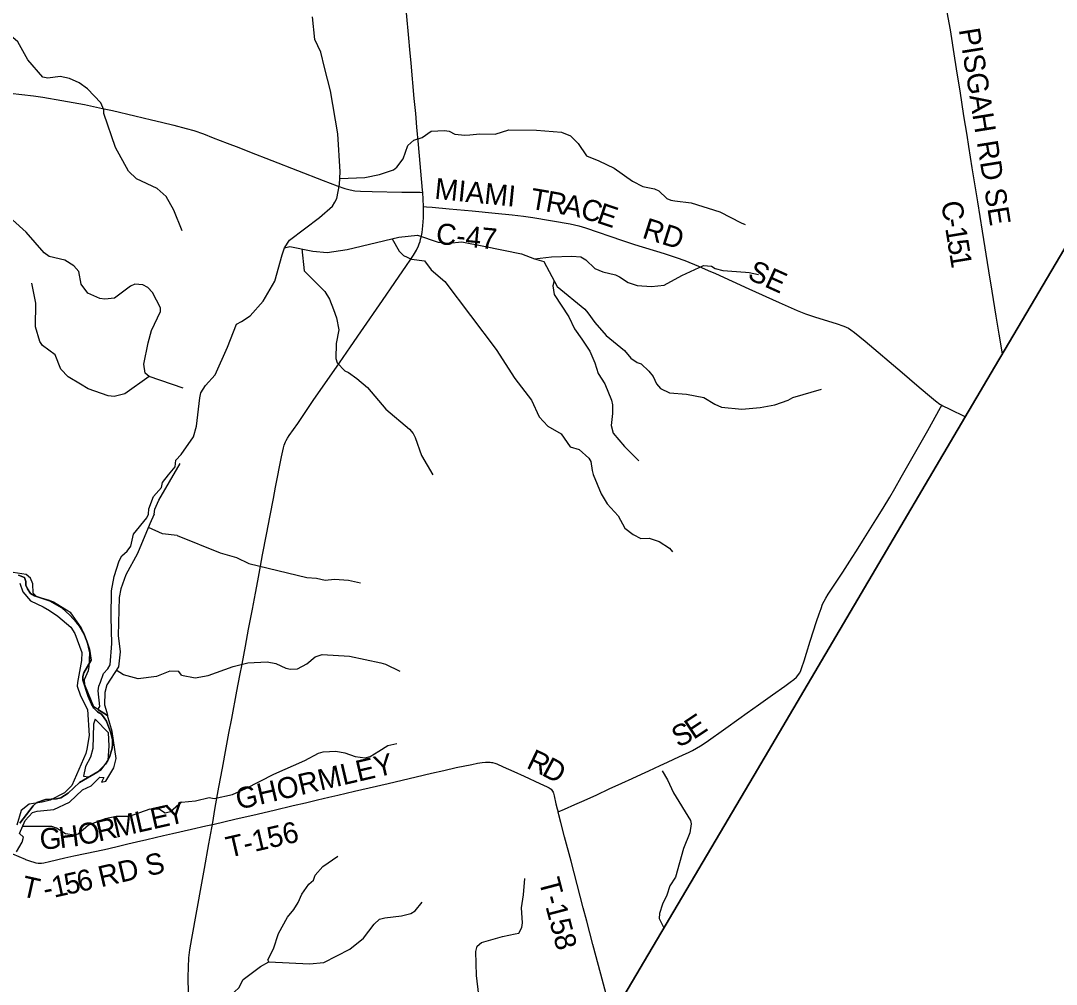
# Model space of a CAD drawing. Extents: x -51392 to 1635000, y 156707 to 696232.
# Drawn here: x 154673 to 169473, y 438581 to 452349 of the extents above; entities that cross this region are included whole.
import ezdxf

# ---------------------------------------------------------------- set-up
doc = ezdxf.new("R2010")
doc.units = 0
for name, color, linetype in [('GM_X_Adjacent_County', 7, 'Continuous'), ('GM_X_County', 7, 'Continuous'), ('GM_X_County_Road', 7, 'Continuous'), ('GM_X_County_Road_Text', 7, 'Continuous'), ('GM_X_Major_River', 7, 'Continuous'), ('GM_X_Minor_River', 7, 'Continuous'), ('GM_X_State_Route', 7, 'Continuous'), ('GM_X_Township', 7, 'Continuous'), ('GM_X_Township_Road', 7, 'Continuous'), ('GM_X_Township_Road_Text', 7, 'Continuous')]:
    doc.layers.add(name, color=color, linetype=linetype)

msp = doc.modelspace()

# ---------------------------------------------------------------- linework, layer by layer
at = {"layer": 'GM_X_Adjacent_County'}
msp.add_lwpolyline([(163108, 438102), (165204, 441649), (168165, 446678), (168653, 447506), (168679, 447550), (171521, 452359), (174363, 457229), (177674, 462830), (180454, 467533)], dxfattribs=at)
at = {"layer": 'GM_X_County'}
msp.add_lwpolyline([(180454, 467533), (177674, 462830), (174363, 457229), (171521, 452359), (168679, 447550), (168653, 447506), (168165, 446678), (165204, 441649), (163108, 438102), (160967, 434456), (157733, 428962), (157643, 428810), (156964, 428817), (155079, 428826), (152105, 428841)], dxfattribs=at)
at = {"layer": 'GM_X_County_Road'}
for points in [[(168705, 447588), (168655, 447869), (168615, 448128), (168557, 448484), (168510, 448774), (168419, 449340), (168350, 449761), (168272, 450246), (168225, 450554), (168199, 450715), (168154, 450990), (168098, 451346), (168062, 451572), (168022, 451815), (167959, 452220), (167929, 452397), (167895, 452591), (167885, 452642)], [(154353, 451332), (154858, 451276), (154988, 451258), (155263, 451210), (155585, 451150), (155841, 451096), (155985, 451065), (156305, 450992), (156544, 450934), (156687, 450899), (156862, 450855), (157037, 450811), (157147, 450779), (157286, 450732), (157423, 450678), (157622, 450601), (157790, 450538), (157943, 450478), (158264, 450353), (158997, 450067), (159196, 449991), (159305, 449954), (159384, 449932), (159449, 449920), (159531, 449914), (159695, 449909), (160121, 449900), (160384, 449898), (160419, 449897)], [(160429, 449694), (160472, 449691), (160553, 449684), (160799, 449663), (161125, 449631), (161452, 449599), (161697, 449575), (161860, 449556), (161990, 449537), (162524, 449445), (162652, 449418), (162747, 449392), (163273, 449208), (163445, 449152), (163869, 449022), (164041, 448968), (164163, 448921), (164360, 448840), (164497, 448782), (164602, 448737), (165080, 448519), (165513, 448322), (165768, 448208), (165890, 448159), (166031, 448113), (166329, 448023), (166438, 447985), (166503, 447957), (166539, 447934), (166591, 447896), (166742, 447769), (167269, 447324), (167482, 447143), (167631, 447015), (167745, 446920), (167810, 446871), (167837, 446854)], [(167837, 446854), (167853, 446845), (167942, 446802), (168176, 446691)]]:
    msp.add_lwpolyline(points, dxfattribs=at)
at = {"layer": 'GM_X_Major_River'}
for points in [[(155915, 442422), (155717, 442545), (155590, 442859), (155586, 442937), (155641, 443063), (155650, 443117), (155660, 443319), (155621, 443478), (155539, 443681), (155388, 443889), (155143, 444043), (155084, 444066), (154906, 444117), (154850, 444170), (154849, 444302), (154812, 444385), (154752, 444434), (154566, 444467)], [(154659, 444312), (154704, 444189), (154813, 444058), (154995, 443976), (155084, 443922), (155206, 443842), (155389, 443682), (155446, 443594), (155546, 443320), (155543, 443208), (155486, 442892), (155481, 442840), (155526, 442703), (155629, 442508), (155653, 442136), (155620, 441940), (155605, 441880), (155403, 441421), (155298, 441316), (155095, 441213), (154980, 441184), (154794, 441155), (154679, 441066), (154619, 440856)], [(154611, 440475), (154695, 440611), (154711, 440681), (154658, 440736), (154735, 440919), (154843, 441037), (154911, 441056), (155147, 441078), (155369, 441183), (155558, 441357), (155679, 441415), (155802, 441538), (155862, 441537), (155826, 441467), (155892, 441483), (155935, 441553), (156006, 441672), (156037, 441806), (155980, 442192), (155915, 442422)], [(155736, 442370), (155715, 442298), (155702, 441950), (155673, 441828), (155601, 441694), (155572, 441556), (155642, 441543), (155817, 441640), (155925, 441779), (155940, 441989)], [(155940, 441989), (155930, 442176), (155736, 442370)]]:
    msp.add_lwpolyline(points, dxfattribs=at)
at = {"layer": 'GM_X_Minor_River'}
msp.add_line((155778, 442507), (155915, 442422), dxfattribs=at)
for points in [[(156966, 446153), (157144, 446405), (157185, 446554), (157234, 446963), (157249, 447031), (157315, 447138), (157452, 447291), (157629, 447687), (157757, 448012), (157829, 448051), (157955, 448133), (158138, 448341), (158305, 448630), (158409, 449002), (158441, 449106), (158513, 449215), (158943, 449539), (159129, 449700), (159164, 449759), (159190, 449809), (159229, 450010), (159241, 450191), (159204, 450734), (159102, 451348), (159016, 451679), (158963, 451898), (158877, 452080), (158845, 452403)], [(156982, 449347), (156863, 449644), (156754, 449838), (156625, 449951), (156328, 450088), (156214, 450199), (156027, 450540), (155863, 451024), (155862, 451077), (155820, 451177), (155630, 451375), (155510, 451464), (155369, 451524), (155235, 451551), (155060, 451528), (154992, 451545), (154776, 451791), (154632, 452049), (154529, 452140), (154262, 452267)], [(159234, 450094), (159591, 450107), (159799, 450150), (159999, 450219), (160049, 450255), (160140, 450376), (160207, 450567), (160291, 450641), (160411, 450682), (160541, 450769), (160731, 450781), (160799, 450769), (160877, 450730), (161021, 450714), (161093, 450718), (161237, 450735), (161455, 450727), (161651, 450790), (162043, 450785), (162401, 450759), (162532, 450703), (162642, 450597), (162759, 450418), (162935, 450347), (163154, 450241), (163415, 450055), (163565, 449982), (163729, 449948), (163795, 449918), (163908, 449808), (163964, 449786), (164022, 449774), (164254, 449745), (164663, 449620), (164972, 449460), (165028, 449436)], [(156993, 447100), (156507, 447266), (156450, 447314), (156431, 447443), (156494, 447745), (156541, 447925), (156670, 448192), (156672, 448245), (156556, 448464), (156492, 448539), (156419, 448574), (156303, 448585), (156242, 448555), (156012, 448387), (155878, 448372), (155804, 448382), (155633, 448456), (155538, 448585), (155503, 448766), (155434, 448849), (155302, 448926), (155082, 448980), (155009, 449033), (154753, 449326), (154554, 449506)], [(158441, 449106), (158519, 449125), (158849, 449055), (159052, 449038), (159339, 449079), (160077, 449258), (160343, 449285), (160639, 449186), (160794, 449170), (160976, 449189), (161290, 449127), (161831, 449019), (162015, 448949), (162261, 448974), (162549, 448987), (162677, 448975), (162751, 448933), (162876, 448809), (162994, 448760), (163172, 448716), (163230, 448690), (163353, 448610), (163485, 448566), (163689, 448553), (163869, 448570), (164123, 448709), (164432, 448854), (164546, 448841), (164600, 448809), (164709, 448779), (165031, 448756), (165083, 448750), (165215, 448722)], [(159981, 449232), (160084, 449055), (160144, 448993), (160256, 448943), (160443, 448920), (160541, 448790), (160736, 448624), (161470, 447649), (161736, 447238), (161971, 446928), (162085, 446688), (162209, 446557), (162398, 446446), (162526, 446261), (162655, 446224), (162793, 446100), (162819, 446050), (162842, 445921), (162854, 445867), (162971, 445587), (163054, 445446), (163213, 445274), (163308, 445100), (163424, 445006), (163536, 444952), (163656, 444957), (163797, 444909), (163947, 444811), (163989, 444761)], [(158692, 449088), (158725, 448774), (159018, 448478), (159088, 448370), (159143, 448223), (159186, 448105), (159218, 447933), (159183, 447738), (159176, 447525), (159198, 447459), (159305, 447347), (159357, 447321), (159479, 447239), (159630, 447107), (159891, 446801), (160231, 446515), (160283, 446451), (160311, 446395), (160402, 446138), (160565, 445858)], [(162015, 448949), (162149, 448909), (162341, 448551), (162736, 448227), (162778, 448177), (162877, 448037), (163040, 447853), (163301, 447637), (163395, 447529), (163482, 447465), (163542, 447445), (163652, 447343), (163711, 447265), (163761, 447160), (163819, 447094), (163946, 447033), (164188, 447013), (164436, 446964), (164595, 446868), (164689, 446828), (164977, 446801), (165241, 446824), (165451, 446861), (165641, 446928), (165707, 446964), (166118, 447084)], [(156507, 447266), (156161, 447020), (156008, 446979), (155922, 446990), (155639, 447090), (155527, 447154), (155350, 447261), (155247, 447372), (155168, 447574), (154987, 447710), (154948, 447764), (154885, 447975), (154890, 448314), (154833, 448599)], [(162295, 448633), (162279, 448559), (162299, 448438), (162505, 448120), (162589, 447947), (162694, 447801), (162805, 447627), (162880, 447461), (162924, 447306), (163019, 447162), (163118, 446928), (163132, 446861), (163129, 446739), (163113, 446566), (163142, 446454), (163301, 446266), (163508, 446062)], [(155778, 442507), (155805, 442550), (155779, 442775), (155792, 442841), (155812, 442897), (155859, 443021), (155918, 443088), (155951, 443146), (155977, 443449), (155965, 443828), (155972, 444205), (156008, 444409), (156080, 444633), (156118, 444701), (156197, 444768), (156246, 444840), (156285, 445014), (156474, 445245), (156500, 445297), (156503, 445373), (156573, 445551), (156684, 445680), (156700, 445752), (156784, 445860), (156879, 445977), (156889, 446069), (156966, 446153)], [(156579, 445300), (156589, 445368), (156648, 445500), (156953, 446023)], [(156579, 445300), (156521, 445160), (156343, 444735), (156174, 444432), (156104, 444232), (156081, 444108), (156068, 443564), (156094, 443332), (156071, 443117), (155906, 442858), (155877, 442750), (155873, 442572), (155903, 442465), (155915, 442422)], [(156910, 444993), (156700, 445018), (156498, 445106)], [(156910, 444993), (157523, 444744), (157759, 444679), (157936, 444595), (158761, 444395), (158901, 444382), (159023, 444356), (159159, 444368), (159359, 444357), (159529, 444319)], [(156971, 442999), (157168, 442959), (157352, 442994), (157712, 443122), (157920, 443174), (158194, 443187), (158318, 443164), (158464, 443100), (158528, 443082), (158630, 443090), (158764, 443161), (158882, 443260), (158982, 443294), (159370, 443267), (159818, 443174), (159888, 443155), (160093, 443055)], [(156971, 442999), (156931, 443052), (156803, 443057), (156612, 442978), (156351, 442944), (156144, 443002), (156038, 443067)], [(158732, 441776), (158929, 441883), (158995, 441904), (159179, 441912), (159307, 441889), (159454, 441837), (159594, 441815), (159666, 441836), (159792, 441910), (159921, 441991), (160047, 442019)], [(156970, 441181), (157172, 441202), (157367, 441248), (157438, 441237), (157699, 441294), (157893, 441380), (158292, 441584), (158732, 441776)], [(163840, 441632), (163919, 441504), (164002, 441316), (164245, 440921), (164255, 440871), (164234, 440744), (164145, 440521), (164031, 440110), (163951, 439985), (163908, 439856), (163844, 439726), (163801, 439591), (163797, 439521), (163868, 439376)], [(156970, 441181), (156815, 441044), (156737, 441027), (156659, 441077), (156517, 441083), (156222, 440979), (156038, 440980), (155881, 440944), (155644, 440854), (155493, 440726), (155441, 440709), (155313, 440730), (155185, 440813), (155119, 440834), (154700, 440835)], [(158219, 438903), (158205, 438929), (158285, 439086), (158356, 439307), (158485, 439538), (158576, 439647), (158640, 439751), (158692, 439866), (158793, 440011), (158857, 440069), (158883, 440139), (158990, 440264), (159206, 440413)], [(161222, 438423), (161189, 438704), (161178, 439047), (161198, 439123), (161259, 439176), (161557, 439263), (161741, 439300), (161793, 439312), (161833, 439392), (161844, 439461), (161828, 439675), (161859, 439858), (161876, 440093)], [(156970, 438017), (157188, 438103), (157298, 438316), (157353, 438367), (157487, 438437), (157667, 438416), (157791, 438529), (157854, 438647), (158098, 438833), (158219, 438903), (158802, 438871), (159004, 438890), (159377, 439084), (159573, 439239), (159726, 439440), (159801, 439512), (159875, 439531), (160115, 439559), (160251, 439592), (160313, 439632), (160411, 439753)]]:
    msp.add_lwpolyline(points, dxfattribs=at)
at = {"layer": 'GM_X_State_Route'}
for points in [[(160429, 449615), (160430, 449667), (160429, 449694), (160427, 449798), (160419, 449897), (160417, 449929), (160357, 450582), (160336, 450828), (160318, 451023), (160298, 451236), (160254, 451742), (160236, 451938), (160221, 452101), (160188, 452461), (160174, 452641), (160152, 452869), (160135, 453082), (160120, 453238)], [(160238, 448927), (160287, 449001), (160329, 449072), (160357, 449132), (160369, 449163), (160380, 449194), (160389, 449226), (160401, 449276), (160409, 449322), (160421, 449420), (160428, 449535), (160429, 449615)], [(157070, 438450), (157069, 438680), (157071, 438827), (157078, 438958), (157092, 439072), (157119, 439233), (157261, 440024), (157299, 440234), (157364, 440589), (157404, 440815), (157412, 440865), (157454, 441106), (157507, 441396), (157558, 441671), (157610, 441961), (157650, 442170), (157691, 442380), (157763, 442767), (157805, 442993), (157836, 443153), (157885, 443411), (157931, 443653), (157985, 443943), (158028, 444169), (158061, 444346), (158102, 444555), (158131, 444716), (158186, 445006), (158238, 445280), (158286, 445522), (158316, 445683), (158399, 446118), (158427, 446246), (158438, 446284), (158448, 446310), (158457, 446330), (158468, 446351), (158484, 446382), (158510, 446421), (158632, 446596), (158854, 446921), (159227, 447461), (159386, 447690), (159534, 447906), (159843, 448351), (160019, 448608), (160187, 448851), (160238, 448927)]]:
    msp.add_lwpolyline(points, dxfattribs=at)
at = {"layer": 'GM_X_Township'}
for points in [[(180454, 467533), (177674, 462830), (174363, 457229), (171521, 452359), (168679, 447550), (168653, 447506), (168165, 446678), (165204, 441649), (163108, 438102)], [(154643, 444428), (154727, 444394), (154745, 444336), (154745, 444284), (154769, 444230), (154815, 444167), (154871, 444133), (155087, 444058), (155259, 443962), (155375, 443855), (155471, 443752), (155515, 443698), (155575, 443594), (155620, 443484), (155656, 443369), (155682, 443211), (155577, 443033), (155563, 442979), (155563, 442925), (155638, 442694), (155686, 442584), (155720, 442526), (155770, 442473), (155828, 442439), (155867, 442389), (155901, 442339), (155963, 442174), (155983, 442072), (155987, 442014), (155980, 441956), (155948, 441838), (155918, 441778), (155885, 441726), (155777, 441618), (155514, 441462), (155351, 441313), (155249, 441247), (155187, 441229), (155026, 441219), (154906, 441178), (154852, 441132), (154659, 440882)], [(154659, 440882), (154852, 441132), (154906, 441178), (155026, 441219), (155187, 441229), (155249, 441247), (155351, 441313), (155514, 441462), (155777, 441618), (155885, 441726), (155918, 441778), (155948, 441838), (155980, 441956), (155987, 442014), (155983, 442072), (155963, 442174), (155901, 442339), (155867, 442389), (155828, 442439), (155770, 442473), (155720, 442526), (155686, 442584), (155638, 442694), (155563, 442925), (155563, 442979), (155577, 443033), (155682, 443211), (155656, 443369), (155620, 443484), (155575, 443594), (155515, 443698), (155471, 443752), (155375, 443855), (155259, 443962), (155087, 444058), (154871, 444133), (154815, 444167), (154769, 444230), (154745, 444284), (154745, 444336), (154727, 444394), (154643, 444428)]]:
    msp.add_lwpolyline(points, dxfattribs=at)
at = {"layer": 'GM_X_Township_Road'}
for points in [[(162354, 441046), (162444, 441081), (162592, 441148), (162726, 441209), (162905, 441290), (163084, 441373), (163263, 441454), (163412, 441522), (163546, 441584), (163650, 441632), (163814, 441707), (163918, 441756), (164007, 441797), (164140, 441859), (164215, 441894), (164274, 441923), (164331, 441953), (164387, 441987), (164469, 442042), (164750, 442241), (164937, 442374), (165057, 442460), (165217, 442574), (165284, 442621), (165417, 442717), (165592, 442839), (165671, 442897), (165723, 442937), (165759, 442970), (165781, 442993), (165791, 443006), (165809, 443033), (165822, 443062), (165839, 443108), (165868, 443202), (165901, 443312), (165957, 443483), (166048, 443764), (166084, 443873), (166111, 443950), (166134, 444012), (166155, 444057), (166179, 444100), (166214, 444156), (166422, 444471), (166556, 444677), (166618, 444773), (166706, 444912), (166801, 445065), (166896, 445218), (167001, 445384), (167093, 445539), (167166, 445667), (167254, 445825), (167352, 445996), (167466, 446195), (167522, 446295), (167636, 446494), (167820, 446823), (167837, 446854)], [(157412, 440865), (157417, 440866), (157752, 440945), (157992, 440999), (158295, 441070), (158566, 441134), (158742, 441175), (158917, 441217), (159077, 441253), (159205, 441283), (159445, 441338), (159652, 441388), (159923, 441451), (160323, 441543), (160546, 441596), (160722, 441635), (160898, 441676), (161122, 441723), (161203, 441739), (161268, 441749), (161317, 441753), (161350, 441755), (161384, 441754), (161400, 441752), (161417, 441749), (161449, 441741), (161480, 441729), (161570, 441688), (161719, 441620), (161868, 441553), (162092, 441451), (162197, 441404), (162226, 441388), (162240, 441378), (162252, 441367), (162264, 441354), (162273, 441340), (162281, 441325), (162287, 441310), (162296, 441275), (162323, 441158), (162342, 441086), (162354, 441046)], [(163125, 438113), (163088, 438248), (163038, 438438), (162962, 438723), (162850, 439150), (162763, 439483), (162713, 439673), (162626, 440005), (162538, 440338), (162446, 440686), (162393, 440891), (162364, 441004), (162354, 441046)], [(154743, 440366), (154813, 440339), (154860, 440324), (154891, 440316), (154923, 440312), (154939, 440311), (154971, 440312), (155003, 440317), (155083, 440334), (155306, 440388), (155435, 440416), (155756, 440482), (155916, 440518), (156091, 440561), (156203, 440588), (156330, 440617), (156474, 440651), (156713, 440706), (156841, 440736), (157113, 440798), (157321, 440846), (157412, 440865)], [(154508, 440462), (154555, 440443), (154737, 440368), (154743, 440366)]]:
    msp.add_lwpolyline(points, dxfattribs=at)

# ---------------------------------------------------------------- texts
at = {"layer": 'GM_X_County_Road_Text'}
for s, rotation, p in [('PISGAH RD SE', 279.0894, (168079, 452223)), ('MIAMI', 354.2697, (160579, 449806)), ('T', 350.4104, (161941, 449665)), ('R', 349.6029, (162162, 449628)), ('A', 349.3608, (162404, 449583)), ('C', 343.9021, (162656, 449536)), ('C', 278.5185, (167828, 449754)), ('E', 341.3148, (162889, 449469)), ('RD', 342.3998, (163541, 449252)), ('-', 279.2106, (167865, 449507)), ('C-47', 354.4601, (160599, 449162)), ('1', 279.2952, (167885, 449385)), ('5', 279.3172, (167915, 449202)), ('1', 279.3303, (167945, 449020)), ('SE', 335.5565, (165045, 448667))]:
    msp.add_text(s, height=300, rotation=rotation, dxfattribs=at).set_placement(p)
at = {"layer": 'GM_X_Township_Road_Text'}
for s, rotation, p in [('E', 33.7533, (164290, 442070)), ('S', 25.6904, (164067, 441959)), ('R', 334.4745, (161886, 441680)), ('GHORMLEY', 13.1449, (157785, 441074)), ('D', 331.7525, (162105, 441576)), ('Y', 12.7592, (156783, 440843)), ('M', 12.7585, (156028, 440672)), ('L', 12.76, (156345, 440744)), ('E', 12.7545, (156564, 440794)), ('O', 12.0257, (155525, 440562)), ('R', 12.765, (155788, 440618)), ('T-156', 13.0098, (157647, 440387)), ('G', 3.8736, (154954, 440505)), ('H', 7.1972, (155236, 440524)), ('RD S', 13.1441, (155820, 439965)), ('5', 12.5212, (155331, 439857)), ('6', 12.5587, (155511, 439897)), ('T', 347.3245, (154668, 439843)), ('1', 12.4153, (155150, 439817)), ('T-158', 284.6443, (162076, 440060)), ('-', 11.1538, (155022, 439792))]:
    msp.add_text(s, height=300, rotation=rotation, dxfattribs=at).set_placement(p)

doc.saveas('drawing.dxf')
